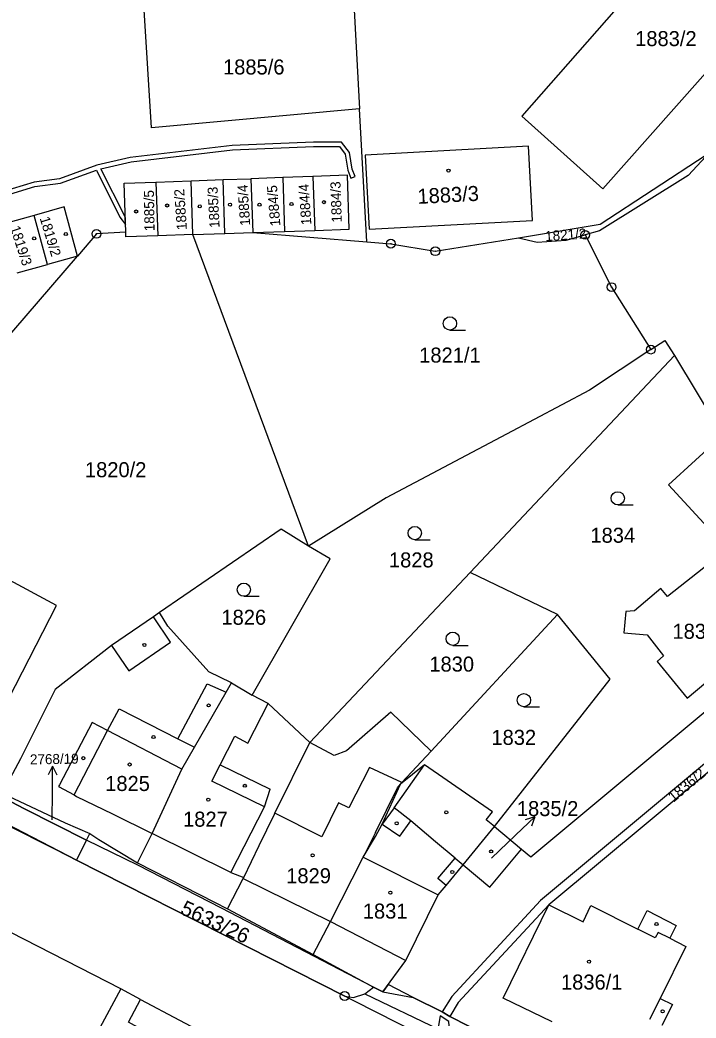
# Model space of a CAD drawing. Extents: x -644096 to -634268, y -1141430 to -1133463.
# Drawn here: x -638434.5 to -638358, y -1138982.4 to -1138869.5 of the extents above; entities that cross this region are included whole.
import ezdxf

# ---------------------------------------------------------------- set-up
doc = ezdxf.new("R2010")
doc.units = 0
for name, color, linetype in [('_CIVIL_CONSTRUCTION', 7, 'Continuous'), ('B_Hranice _3D', 7, 'Continuous'), ('M_Svah_Nasyp', 7, 'Continuous'), ('M_Svah_Zarez', 7, 'Continuous'), ('svrsek_osa_sjezdy', 7, 'Continuous'), ('svrsek_osa_terminal_VRT', 7, 'Continuous'), ('svrsek_osa_VRT', 7, 'Continuous'), ('svrsek_popisy_VRT', 7, 'Continuous'), ('terminal_VRT', 7, 'Continuous')]:
    doc.layers.add(name, color=color, linetype=linetype)

msp = doc.modelspace()

# ---------------------------------------------------------------- linework, layer by layer
at = {"layer": '_CIVIL_CONSTRUCTION'}
for centre, radius in [((-638425.84, -1138893.67), 0.5), ((-638425.84, -1138893.67), 0.0303), ((-638370.56, -1138893.78), 0.5), ((-638370.56, -1138893.78), 0.0303), ((-638392.54, -1138894.78), 0.5), ((-638392.54, -1138894.78), 0.0303), ((-638387.51, -1138895.63), 0.5), ((-638387.51, -1138895.63), 0.0303), ((-638367.57, -1138899.69), 0.5), ((-638367.57, -1138899.69), 0.0303), ((-638363.12, -1138906.76), 0.5), ((-638363.12, -1138906.76), 0.0303), ((-638397.76, -1138979.91), 0.5), ((-638397.76, -1138979.91), 0.0303)]:
    msp.add_circle(centre, radius, dxfattribs=at)
at = {"layer": 'B_Hranice _3D'}
for points in [[(-638439, -1138890.19), (-638432.79, -1138888.3), (-638429.91, -1138887.94), (-638425.83, -1138886.45), (-638423.18, -1138891.76), (-638422.56, -1138892.59), (-638422.59, -1138891.72), (-638425.34, -1138886.29), (-638421.93, -1138885.51), (-638410.45, -1138884.16), (-638401.29, -1138883.77), (-638398.36, -1138883.79), (-638397.7, -1138884.65), (-638397.4, -1138886.47), (-638397.05, -1138887.37), (-638396.58, -1138887.19), (-638396.92, -1138886.33), (-638397.22, -1138884.45), (-638398.12, -1138883.29), (-638401.29, -1138883.27), (-638410.49, -1138883.66), (-638422.01, -1138885.01), (-638425.78, -1138885.89), (-638430.03, -1138887.45), (-638432.89, -1138887.81), (-638439.14, -1138889.71)], [(-638366.74, -1138991.95), (-638385.87, -1138982.23), (-638386.72, -1138981.7), (-638390.01, -1138980.07), (-638392.83, -1138978.6), (-638393.45, -1138979.45), (-638394.49, -1138978.89), (-638411.7, -1138969.96), (-638421.14, -1138965.12), (-638426.97, -1138962.28), (-638428.08, -1138964.55), (-638397.76, -1138979.91), (-638396.76, -1138980.07), (-638395.49, -1138979.65), (-638387.14, -1138983.65)]]:
    msp.add_lwpolyline(points, dxfattribs=at)
msp.add_lwpolyline([(-638428.08, -1138964.55), (-638426.97, -1138962.28), (-638433.99, -1138958.73), (-638440.55, -1138955.31), (-638459.35, -1138945.89), (-638467.52, -1138941.8), (-638479.85, -1138934.61), (-638490.24, -1138928.65), (-638483.4, -1138934.34), (-638486.15, -1138935.84), (-638485.32, -1138936.53), (-638482.57, -1138935.03), (-638481.8, -1138935.67), (-638479.5, -1138937.78), (-638442.88, -1138956.85), (-638442.99, -1138957.02), (-638441.2, -1138957.93), (-638441.1, -1138957.77)], close=True, dxfattribs=at)
at = {"layer": 'M_Svah_Nasyp'}
for p, q in [((-638417.45, -1138939.85), (-638419.4, -1138937.01)), ((-638424.12, -1138940.26), (-638422.16, -1138943.11)), ((-638422.16, -1138943.11), (-638417.45, -1138939.85)), ((-638416.62, -1138950.81), (-638413.3, -1138944.57)), ((-638413.3, -1138944.57), (-638411.15, -1138945.51)), ((-638408.71, -1138951.28), (-638406.4, -1138946.82)), ((-638424.57, -1138949.87), (-638423.26, -1138947.4)), ((-638423.26, -1138947.4), (-638416.62, -1138950.81)), ((-638426.33, -1138948.95), (-638430.02, -1138956.02)), ((-638424.57, -1138949.87), (-638426.33, -1138948.95)), ((-638428.35, -1138957.14), (-638424.57, -1138949.87)), ((-638416.19, -1138954.23), (-638424.57, -1138949.87)), ((-638411.84, -1138953.76), (-638410.18, -1138950.5)), ((-638410.18, -1138950.5), (-638408.71, -1138951.28)), ((-638416.62, -1138950.81), (-638414.76, -1138951.76)), ((-638412.78, -1138955.61), (-638411.84, -1138953.76)), ((-638411.84, -1138953.76), (-638406.18, -1138956.5)), ((-638394.95, -1138954.04), (-638397.3, -1138958.61)), ((-638391.28, -1138955.76), (-638394.95, -1138954.04)), ((-638392.17, -1138958.6), (-638388.73, -1138953.74)), ((-638430.02, -1138956.02), (-638430.12, -1138956.22)), ((-638430.12, -1138956.22), (-638428.35, -1138957.14)), ((-638406.83, -1138958.5), (-638412.78, -1138955.61)), ((-638391.78, -1138956.35), (-638391.45, -1138955.95)), ((-638428.35, -1138957.14), (-638428.1, -1138957.32)), ((-638428.1, -1138957.32), (-638424.03, -1138959.31)), ((-638406.83, -1138958.5), (-638406.18, -1138956.5)), ((-638394.27, -1138961.4), (-638391.78, -1138956.35)), ((-638410.62, -1138965.95), (-638406.83, -1138958.5)), ((-638398.46, -1138958.05), (-638400.35, -1138961.88)), ((-638397.3, -1138958.61), (-638398.46, -1138958.05)), ((-638424.03, -1138959.31), (-638419.54, -1138961.51)), ((-638400.35, -1138961.88), (-638405.67, -1138959.23)), ((-638392.17, -1138958.6), (-638393.52, -1138960.45)), ((-638390.29, -1138960.1), (-638392.17, -1138958.6)), ((-638393.52, -1138960.45), (-638391.53, -1138961.81)), ((-638391.53, -1138961.81), (-638390.29, -1138960.1)), ((-638387.5, -1138962.47), (-638390.29, -1138960.1)), ((-638410.62, -1138965.95), (-638419.54, -1138961.51)), ((-638394.27, -1138961.4), (-638395.66, -1138964.18)), ((-638385.27, -1138964.31), (-638387.5, -1138962.47)), ((-638395.66, -1138964.18), (-638387.17, -1138968.47)), ((-638387.24, -1138966.6), (-638385.27, -1138964.31)), ((-638385.27, -1138964.31), (-638384.35, -1138965.08)), ((-638410.62, -1138965.95), (-638409.17, -1138966.49)), ((-638409.24, -1138966.63), (-638399.38, -1138971.49)), ((-638386.28, -1138967.4), (-638387.24, -1138966.6)), ((-638379.82, -1138980.15), (-638374.68, -1138969.61)), ((-638374.68, -1138969.61), (-638370.79, -1138971.51)), ((-638370.79, -1138971.51), (-638369.92, -1138969.67)), ((-638369.92, -1138969.67), (-638364.61, -1138972.34)), ((-638364.61, -1138972.34), (-638363.55, -1138970.25)), ((-638363.55, -1138970.25), (-638360.25, -1138971.92)), ((-638399.38, -1138971.49), (-638390.84, -1138975.88)), ((-638360.25, -1138971.92), (-638360.98, -1138973.37)), ((-638362.62, -1138973.34), (-638364.61, -1138972.34)), ((-638362.3, -1138972.71), (-638362.62, -1138973.34)), ((-638360.98, -1138973.37), (-638362.3, -1138972.71)), ((-638359.15, -1138974.29), (-638362.08, -1138980.18)), ((-638360.98, -1138973.37), (-638359.15, -1138974.29)), ((-638374.27, -1138982.85), (-638379.82, -1138980.15)), ((-638362.08, -1138980.18), (-638363.26, -1138982.57)), ((-638362.08, -1138980.18), (-638360.69, -1138980.87)), ((-638360.69, -1138980.87), (-638361.87, -1138983.26))]:
    msp.add_line(p, q, dxfattribs=at)
at = {"layer": 'M_Svah_Zarez'}
for centre in [(-638386.01, -1138886.51), (-638417.84, -1138890.46), (-638414.15, -1138890.56), (-638410.73, -1138890.37), (-638407.39, -1138890.37), (-638403.77, -1138890.29), (-638400.11, -1138890.08), (-638421.35, -1138891.13), (-638432.88, -1138894.18), (-638429.3, -1138893.69), (-638420.41, -1138940.18), (-638413.15, -1138947.03), (-638419.39, -1138950.61), (-638427.33, -1138952.99), (-638422.09, -1138953.71), (-638409.05, -1138956.12), (-638413.19, -1138957.69), (-638386.26, -1138959.13), (-638391.87, -1138960.36), (-638401.39, -1138963.99), (-638381.19, -1138963.55), (-638385.59, -1138965.87), (-638392.59, -1138968.22), (-638362.49, -1138971.77), (-638370.12, -1138976.02), (-638361.79, -1138981.64)]:
    msp.add_circle(centre, 0.175, dxfattribs=at)
at = {"layer": 'svrsek_osa_sjezdy'}
for p, q in [((-638385.85, -1138904.55), (-638384.1, -1138904.55)), ((-638366.87, -1138924.34), (-638365.12, -1138924.34)), ((-638389.83, -1138928.27), (-638388.08, -1138928.27)), ((-638409.17, -1138934.68), (-638407.42, -1138934.68)), ((-638385.54, -1138940.23), (-638383.79, -1138940.23)), ((-638377.48, -1138947.18), (-638375.73, -1138947.18))]:
    msp.add_line(p, q, dxfattribs=at)
for centre in [(-638385.85, -1138903.8), (-638366.87, -1138923.59), (-638389.83, -1138927.52), (-638409.17, -1138933.93), (-638385.54, -1138939.48), (-638377.48, -1138946.43)]:
    msp.add_circle(centre, 0.75, dxfattribs=at)
at = {"layer": 'svrsek_osa_terminal_VRT'}
msp.add_arc((-642050.26, -1145189.6), 8802.25, 41.413152, 75.317049, dxfattribs=at)
at = {"layer": 'svrsek_popisy_VRT'}
for p, q in [((-638430.81, -1138953.89), (-638431.31, -1138954.89)), ((-638430.81, -1138956.89), (-638430.81, -1138953.89)), ((-638430.81, -1138953.89), (-638430.31, -1138954.89)), ((-638430.83, -1138959.97), (-638430.81, -1138956.89)), ((-638378.42, -1138961.72), (-638376.26, -1138959.64)), ((-638376.26, -1138959.64), (-638377.33, -1138959.97)), ((-638376.26, -1138959.64), (-638376.63, -1138960.69)), ((-638381.14, -1138964.32), (-638378.42, -1138961.72))]:
    msp.add_line(p, q, dxfattribs=at)
at = {"layer": 'terminal_VRT'}
for p, q in [((-638396.78, -1138866.47), (-638396.08, -1138879.52)), ((-638419.63, -1138881.67), (-638420.45, -1138868.3)), ((-638396.08, -1138879.52), (-638419.63, -1138881.67)), ((-638395.27, -1138894.56), (-638396.08, -1138879.52)), ((-638404.75, -1138887.3), (-638408.37, -1138887.42)), ((-638401.35, -1138887.18), (-638404.75, -1138887.3)), ((-638404.75, -1138887.3), (-638404.55, -1138893.39)), ((-638401.35, -1138887.18), (-638401.15, -1138893.28)), ((-638422.72, -1138887.93), (-638419.12, -1138887.8)), ((-638422.53, -1138893.46), (-638422.72, -1138887.93)), ((-638419.12, -1138887.8), (-638415.14, -1138887.66)), ((-638419.12, -1138887.8), (-638418.91, -1138893.87)), ((-638415.14, -1138887.66), (-638411.52, -1138887.53)), ((-638414.94, -1138893.74), (-638415.14, -1138887.66)), ((-638411.52, -1138887.53), (-638408.37, -1138887.42)), ((-638411.32, -1138893.62), (-638411.52, -1138887.53)), ((-638408.37, -1138887.42), (-638408.16, -1138893.51)), ((-638432.89, -1138891.58), (-638436.29, -1138892.54)), ((-638431.39, -1138897.12), (-638432.89, -1138891.58)), ((-638422.51, -1138894), (-638422.53, -1138893.46)), ((-638418.91, -1138893.87), (-638422.51, -1138894)), ((-638414.94, -1138893.74), (-638418.91, -1138893.87)), ((-638414.94, -1138893.74), (-638411.32, -1138893.62)), ((-638401.85, -1138929.02), (-638414.94, -1138893.74)), ((-638411.32, -1138893.62), (-638408.16, -1138893.51)), ((-638408.16, -1138893.51), (-638404.55, -1138893.39)), ((-638408.16, -1138893.51), (-638395.27, -1138894.56)), ((-638404.55, -1138893.39), (-638401.15, -1138893.28)), ((-638395.27, -1138894.56), (-638392.54, -1138894.78)), ((-638427.99, -1138896.18), (-638431.39, -1138897.12)), ((-638434.79, -1138898.07), (-638431.39, -1138897.12)), ((-638383.55, -1138932), (-638360.45, -1138907.42)), ((-638360.45, -1138907.42), (-638355.03, -1138916.47)), ((-638401.71, -1138951.24), (-638383.55, -1138932)), ((-638373.7, -1138936.75), (-638383.55, -1138932)), ((-638417.75, -1138938.07), (-638418.7, -1138936.53)), ((-638387.99, -1138952.21), (-638373.7, -1138936.75)), ((-638428.08, -1138964.55), (-638473.97, -1138940.66)), ((-638410.55, -1138944.47), (-638408.21, -1138945.87)), ((-638387.99, -1138952.21), (-638392.54, -1138947.78)), ((-638391.28, -1138955.76), (-638387.99, -1138952.21)), ((-638391.45, -1138955.95), (-638391.28, -1138955.76)), ((-638384.35, -1138965.08), (-638380.82, -1138960.73)), ((-638380.82, -1138960.73), (-638377.76, -1138963.29)), ((-638426.97, -1138962.28), (-638426.59, -1138961.51)), ((-638426.97, -1138962.28), (-638428.08, -1138964.55)), ((-638397.76, -1138979.91), (-638428.08, -1138964.55)), ((-638411.02, -1138970.03), (-638401.32, -1138975.21)), ((-638423.07, -1138979.11), (-638435.51, -1138972.73)), ((-638401.32, -1138975.21), (-638394.49, -1138978.89)), ((-638394.49, -1138978.89), (-638393.45, -1138979.45)), ((-638423.07, -1138979.11), (-638429.85, -1138991.66)), ((-638420.84, -1138980.29), (-638423.07, -1138979.11)), ((-638420.84, -1138980.29), (-638391.49, -1138995.88)), ((-638386.72, -1138981.7), (-638385.87, -1138982.23))]:
    msp.add_line(p, q, dxfattribs=at)
for points in [[(-638355.55, -1138855.09), (-638377.71, -1138880.36), (-638368.54, -1138888.58), (-638346.23, -1138863.37)], [(-638378.09, -1138894.1), (-638368.84, -1138892.55), (-638356.88, -1138884.73), (-638349.33, -1138876.44)], [(-638354.4, -1138882.23), (-638358.92, -1138887.07), (-638368.92, -1138893.33), (-638370.56, -1138893.78)], [(-638376.97, -1138883.76), (-638395.43, -1138884.75), (-638394.98, -1138893.15), (-638376.52, -1138892.16), (-638376.97, -1138883.76)], [(-638401.15, -1138893.28), (-638397.24, -1138893.15), (-638397.45, -1138887.04), (-638401.35, -1138887.18)], [(-638427.99, -1138896.18), (-638429.48, -1138890.62), (-638432.89, -1138891.58)], [(-638422.53, -1138893.46), (-638425.84, -1138893.67), (-638427.99, -1138896.18)], [(-638392.54, -1138894.78), (-638387.51, -1138895.63), (-638378.09, -1138894.1)], [(-638378.09, -1138894.1), (-638375.98, -1138894.59), (-638372.69, -1138894.37), (-638370.56, -1138893.78)], [(-638370.56, -1138893.78), (-638367.57, -1138899.69), (-638363.12, -1138906.76)], [(-638448.31, -1138926.08), (-638439.58, -1138910.42), (-638438.22, -1138908.06), (-638427.99, -1138896.18)], [(-638363.12, -1138906.76), (-638361.53, -1138905.75), (-638360.45, -1138907.42)], [(-638363.12, -1138906.76), (-638370.07, -1138911.35), (-638379.45, -1138916.32), (-638393.06, -1138923.55), (-638401.85, -1138929.02)], [(-638355.03, -1138916.47), (-638361.11, -1138922.06), (-638354.48, -1138929.27), (-638356.42, -1138930.91), (-638361.23, -1138934.71), (-638362.01, -1138933.8), (-638364.99, -1138936.34), (-638365.94, -1138936.39), (-638366.19, -1138938.8), (-638363.56, -1138939.03), (-638361.7, -1138941.43), (-638362.4, -1138942.07), (-638359.03, -1138946.19), (-638354.57, -1138942.46), (-638353.47, -1138943.78), (-638351.74, -1138942.32), (-638352.84, -1138941.01), (-638351.11, -1138939.56), (-638349.53, -1138941.49)], [(-638455.28, -1138939.69), (-638437.32, -1138949.25), (-638430.35, -1138935.72), (-638448.31, -1138926.08)], [(-638401.85, -1138929.02), (-638404.96, -1138927.07), (-638418.7, -1138936.53)], [(-638408.21, -1138945.87), (-638399.39, -1138930.42), (-638401.85, -1138929.02)], [(-638418.7, -1138936.53), (-638419.4, -1138937.01), (-638424.12, -1138940.26), (-638430.49, -1138945.23)], [(-638335.66, -1138937.11), (-638336.22, -1138936.25), (-638375.6, -1138969.12), (-638385.65, -1138979.98), (-638386.72, -1138981.7)], [(-638380.82, -1138960.73), (-638367.73, -1138944.06), (-638373.7, -1138936.75)], [(-638410.55, -1138944.47), (-638413.14, -1138943.21), (-638417.75, -1138938.07)], [(-638428.08, -1138964.55), (-638445.43, -1138955.79), (-638448.64, -1138954.44), (-638452.79, -1138952.76), (-638455.58, -1138951.74), (-638458.46, -1138950.83), (-638463.23, -1138949.42), (-638465.08, -1138948.61), (-638466.73, -1138947.46), (-638468.18, -1138946.04), (-638469.42, -1138944.48), (-638470.77, -1138943.01), (-638472.33, -1138941.8), (-638473.97, -1138940.66)], [(-638377.76, -1138963.29), (-638376.69, -1138964.16), (-638349.53, -1138941.49)], [(-638421.18, -1138964.84), (-638419.54, -1138961.51), (-638416.19, -1138954.23), (-638414.76, -1138951.76), (-638411.15, -1138945.51), (-638410.55, -1138944.47)], [(-638430.49, -1138945.23), (-638434.42, -1138953.07), (-638436.51, -1138956.96)], [(-638401.71, -1138951.24), (-638406.4, -1138946.82), (-638408.21, -1138945.87)], [(-638345.91, -1138945.65), (-638374.68, -1138969.61), (-638384.91, -1138980.65), (-638385.87, -1138982.23)], [(-638392.54, -1138947.78), (-638397.56, -1138952.18), (-638398.95, -1138952.7), (-638401.71, -1138951.24)], [(-638411.02, -1138970.03), (-638409.24, -1138966.63), (-638409.17, -1138966.49), (-638407.42, -1138962.89), (-638405.71, -1138959.32), (-638405.67, -1138959.23), (-638401.71, -1138951.24)], [(-638380.82, -1138960.73), (-638381.75, -1138959.97), (-638381.03, -1138959.08), (-638388.73, -1138953.74), (-638391.45, -1138955.95)], [(-638440.55, -1138955.31), (-638433.99, -1138958.73), (-638426.97, -1138962.28)], [(-638401.32, -1138975.21), (-638399.38, -1138971.49), (-638395.66, -1138964.18), (-638394.29, -1138961.85), (-638393.52, -1138960.45), (-638391.45, -1138955.95)], [(-638436.51, -1138956.96), (-638429.38, -1138960.32), (-638426.59, -1138961.51)], [(-638426.59, -1138961.51), (-638425.58, -1138962.21), (-638421.18, -1138964.84)], [(-638384.35, -1138965.08), (-638381.34, -1138967.61), (-638377.76, -1138963.29)], [(-638421.18, -1138964.84), (-638412.5, -1138969.3), (-638411.02, -1138970.03)], [(-638393.45, -1138979.45), (-638390.84, -1138975.88), (-638387.17, -1138968.47), (-638386.28, -1138967.4), (-638384.35, -1138965.08)], [(-638397.76, -1138979.91), (-638396.76, -1138980.07), (-638395.49, -1138979.65), (-638394.49, -1138978.89)], [(-638385.64, -1138986.07), (-638386.83, -1138985.47), (-638396.64, -1138980.48), (-638397.76, -1138979.91)], [(-638393.45, -1138979.45), (-638390.01, -1138980.07), (-638386.72, -1138981.7)], [(-638411.37, -1139001.69), (-638407.46, -1139003.92), (-638405.36, -1139000.25), (-638401.9, -1138994.19), (-638412.11, -1138988.46), (-638422.21, -1138982.87), (-638420.84, -1138980.29)], [(-638225.33, -1139064.64), (-638224.28, -1139064.64), (-638222.39, -1139063.99), (-638224.82, -1139063.21), (-638238.83, -1139057.58), (-638256.87, -1139049.5), (-638274.49, -1139040.52), (-638292.27, -1139031.49), (-638310.16, -1139022.4), (-638327.97, -1139013.35), (-638344.31, -1139005.2), (-638363.7, -1138995.36), (-638383.28, -1138985.5), (-638385.92, -1138983.8), (-638385.98, -1138982.81), (-638386.94, -1138982.17), (-638387.17, -1138983.49), (-638386.98, -1138984.51), (-638386.39, -1138985.39), (-638385.64, -1138986.07)], [(-638385.87, -1138982.23), (-638366.74, -1138991.95), (-638364.48, -1138992.96)]]:
    msp.add_lwpolyline(points, dxfattribs=at)

# ---------------------------------------------------------------- texts
at = {"layer": 'svrsek_osa_VRT'}
for s, p in [('1883/2', (-638364.9, -1138872.42)), ('1885/6', (-638411.52, -1138875.63)), ('1821/1', (-638389.33, -1138908.23)), ('1820/2', (-638427.14, -1138921.2)), ('1834', (-638369.96, -1138928.62)), ('1828', (-638392.75, -1138931.41)), ('1826', (-638411.7, -1138937.9)), ('1833', (-638360.68, -1138939.49)), ('1830', (-638388.18, -1138943.2)), ('1832', (-638381.16, -1138951.49)), ('1825', (-638424.85, -1138956.71)), ('1835/2', (-638378.28, -1138959.55)), ('1827', (-638416.04, -1138960.75)), ('1829', (-638404.37, -1138967.15)), ('1831', (-638395.71, -1138971.15)), ('1836/1', (-638373.29, -1138979.18))]:
    msp.add_text(s, height=1.7, dxfattribs=at).set_placement(p)
for s, height, rotation, p in [('1885/3', 1.14, 93, (-638411.9, -1138892.96)), ('1885/4', 1.14, 94, (-638408.44, -1138892.71)), ('1884/5', 1.14, 95, (-638405.02, -1138892.76)), ('1884/4', 1.14, 94, (-638401.52, -1138892.63)), ('1884/3', 1.14, 92, (-638398.08, -1138892.37)), ('1883/3', 1.7, 3, (-638389.48, -1138890.28)), ('1885/5', 1.139, 91, (-638419.26, -1138893.36)), ('1885/2', 1.14, 94, (-638415.6, -1138893.19)), ('1819/2', 1.14, 287, (-638432.27, -1138891.89)), ('1819/3', 1.14, 288, (-638435.62, -1138892.95)), ('1821/2', 1.14, 4, (-638375.04, -1138894.5)), ('2768/19', 1.139, 1, (-638433.35, -1138953.71)), ('1836/2', 1.19, 40, (-638360.57, -1138958.04)), ('5633/26', 1.7, 335, (-638416.47, -1138970.56))]:
    msp.add_text(s, height=height, rotation=rotation, dxfattribs=at).set_placement(p)

doc.saveas('drawing.dxf')
